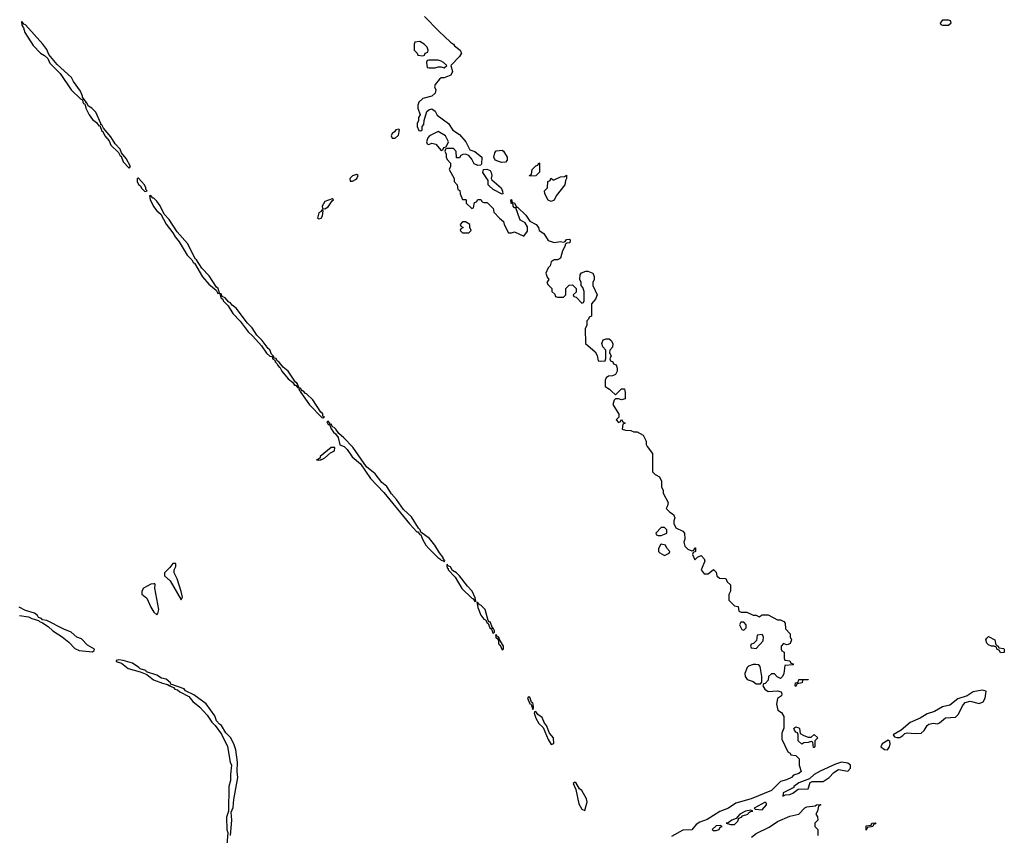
# Model space of a CAD drawing. Header units: inches. Extents: x 2701323 to 2964515, y 494916 to 722124.
# Tile 534 of 656: x 2871333 to 2877774, y 657091 to 662430. Entities that reach past the tile are written whole.
import ezdxf

# ---------------------------------------------------------------- set-up
doc = ezdxf.new("R2010")
doc.units = ezdxf.units.IN
doc.header["$MEASUREMENT"] = 0
doc.layers.add('C8675', color=7, linetype='Continuous')
doc.layers.add('C8676', color=7, linetype='Continuous')

msp = doc.modelspace()

# ---------------------------------------------------------------- linework, layer by layer
at = {"layer": 'C8675', "color": 2, "elevation": 2}
for points in [[(2873164.7, 660000), (2873170, 659992), (2873174, 659994), (2873171.3, 659990), (2873228.8, 659908.8), (2873310, 659826.8), (2873315.3, 659824.7), (2873326, 659830), (2873315.3, 659835.3), (2873315.1, 659850), (2873302, 659862), (2873250, 659942.7), (2873210, 659980.9), (2873202.9, 659982.9), (2873190, 659999.3), (2873186, 660000)], [(2875202.8, 660000), (2875230, 659974), (2875256, 660000)], [(2875292.3, 660000), (2875294, 659990), (2875292.7, 659947.3), (2875270, 659942), (2875250, 659948.7), (2875230, 659948), (2875221, 659939), (2875212, 659912), (2875251.3, 659848.7), (2875252.7, 659827.3), (2875234, 659810), (2875250, 659794), (2875262, 659798), (2875270, 659812), (2875278, 659798), (2875294, 659790), (2875278, 659782), (2875274, 659750), (2875296.4, 659743.6), (2875330, 659742), (2875350, 659732), (2875371.6, 659731.6), (2875412, 659710), (2875431.2, 659671.1), (2875431.3, 659650), (2875436.9, 659636.9), (2875472, 659590), (2875472, 659470), (2875490, 659452), (2875518, 659438), (2875531.3, 659410), (2875532, 659370), (2875542, 659350), (2875542, 659330), (2875574, 659270), (2875571.6, 659248.4), (2875562, 659230), (2875586, 659206), (2875610.7, 659190.7), (2875618, 659170), (2875612, 659150), (2875612.7, 659132.7), (2875624.7, 659104.7), (2875670, 659082), (2875682, 659070), (2875684.7, 659030), (2875678, 659010), (2875683.6, 658983.6), (2875703.6, 658963.6), (2875730, 658954), (2875742, 658958), (2875750, 658974), (2875754, 658974), (2875754, 658950), (2875738, 658942), (2875734, 658930), (2875750, 658894), (2875767.3, 658912.7), (2875790, 658922), (2875810, 658902), (2875815.3, 658884.7), (2875791.3, 658830), (2875810, 658802), (2875836.4, 658803.6), (2875871.2, 658831.1), (2875890, 658814), (2875894, 658790), (2875910, 658774), (2875951.3, 658771.3), (2875962, 658750), (2875982, 658730), (2875982, 658690), (2875972.7, 658667.3), (2875972, 658630), (2876010, 658594), (2876034, 658590), (2876038, 658558), (2876052.7, 658552.7), (2876090, 658552), (2876130, 658532), (2876150, 658532), (2876170, 658522), (2876190, 658534), (2876230, 658534), (2876290, 658502), (2876310, 658502), (2876331.6, 658491.6), (2876339.6, 658479.6), (2876343.6, 658443.6), (2876374, 658410), (2876374, 658390), (2876382, 658370), (2876372.7, 658347.3), (2876359.6, 658340.4), (2876350, 658338), (2876330, 658346), (2876314, 658330), (2876314, 658310), (2876318, 658298), (2876334, 658290), (2876334, 658250), (2876338, 658238), (2876370, 658234), (2876378, 658218), (2876392.7, 658212.7), (2876392.7, 658207.3), (2876338, 658202), (2876332, 658150), (2876322, 658130), (2876310, 658118), (2876289.1, 658129.1), (2876270, 658148), (2876250, 658148), (2876232, 658130), (2876230, 658106), (2876210, 658086), (2876198, 658082), (2876194, 658070), (2876207.1, 658047.1), (2876230, 658032), (2876290, 658038), (2876314, 658030), (2876318, 658018), (2876316, 658004), (2876290, 657986), (2876284.7, 657950), (2876292, 657910), (2876316, 657896), (2876332, 657870), (2876332.7, 657792.7), (2876319.6, 657760.4), (2876319.6, 657719.6), (2876358, 657638), (2876374, 657630), (2876378, 657618), (2876410, 657614), (2876432, 657592), (2876431, 657550), (2876444.7, 657510), (2876430, 657495.3), (2876395.3, 657484.7), (2876382, 657470), (2876350, 657454), (2876310, 657444), (2876250, 657383.7), (2876118, 657330), (2876018, 657302), (2875970, 657269.2), (2875913, 657247), (2875830, 657194), (2875782, 657178), (2875758, 657162), (2875730, 657127), (2875670, 657126), (2875596.2, 657083.8)], [(2871332, 658530), (2871390, 658522), (2871412, 658510), (2871456.9, 658496.9), (2871462, 658490), (2871482.5, 658482.5), (2871518.4, 658458.4), (2871548.8, 658428.8), (2871610.4, 658390.4), (2871654.6, 658354.6), (2871694.4, 658314.4), (2871722, 658302), (2871810, 658291.3), (2871819.3, 658300.7), (2871821.2, 658310), (2871776.1, 658336.1), (2871737.6, 658377.6), (2871707.6, 658387.6), (2871670, 658420.9), (2871620.5, 658440.5), (2871510, 658497), (2871482, 658502), (2871475.3, 658510), (2871456.5, 658516.5), (2871449.2, 658530), (2871430, 658546), (2871370, 658563.7), (2871330, 658584.5)], [(2872712.7, 657090), (2872720.9, 657190), (2872717.2, 657242.8), (2872730, 657274), (2872734.2, 657325.8), (2872759.3, 657470), (2872755.1, 657510), (2872758.4, 657570), (2872746.6, 657650), (2872733.6, 657690), (2872712.3, 657732.3), (2872682.4, 657762.4), (2872652, 657810), (2872638.9, 657818.9), (2872621.3, 657841.3), (2872610, 657873.2), (2872552.3, 657952.3), (2872471, 658011), (2872418, 658038), (2872408.7, 658050), (2872321.2, 658081.2), (2872319, 658090), (2872290, 658113), (2872260.1, 658120.1), (2872230, 658138.7), (2872162, 658162), (2872159, 658170), (2872120.7, 658180.7), (2872113.2, 658190), (2872070, 658217.6), (2872010, 658236), (2871981, 658239), (2871964.7, 658235.3), (2871964.7, 658230), (2871998, 658218), (2872043.4, 658183.4), (2872121.4, 658161.4), (2872164, 658144), (2872208.7, 658108.7), (2872266.6, 658086.6), (2872299.1, 658079.1), (2872310, 658072), (2872314, 658074), (2872312, 658070), (2872339.8, 658059.8), (2872348.5, 658048.5), (2872364.5, 658044.5), (2872381, 658030), (2872439.3, 657999.3), (2872466.2, 657966.2), (2872510.5, 657930.5), (2872558.7, 657878.7), (2872590, 657831), (2872610.9, 657810.9), (2872653.7, 657753.7), (2872692.8, 657672.8), (2872710.7, 657570), (2872719.1, 657550), (2872710.8, 657490), (2872711, 657450), (2872700.5, 657410), (2872698, 657250), (2872685.5, 657210), (2872688.1, 657128.1), (2872694, 657110), (2872688.2, 657030)], [(2876120.1, 657079.9), (2876150, 657104), (2876234.7, 657145.3), (2876290, 657182), (2876370, 657216), (2876429.3, 657230.7), (2876470, 657271.3), (2876482.7, 657277.3), (2876536.4, 657283.6), (2876546, 657290), (2876570, 657294), (2876574, 657290), (2876558, 657282), (2876551.6, 657248.4), (2876542, 657230), (2876551.6, 657211.6), (2876554, 657190), (2876534, 657170), (2876534, 657150), (2876554, 657130), (2876554, 657090)]]:
    msp.add_lwpolyline(points, dxfattribs=at)
at = {"layer": 'C8675', "color": 2}
for points, elevation in [([(2873350, 659802), (2873342, 659798), (2873350, 659781), (2873359.8, 659779.8), (2873370, 659752), (2873384.9, 659730), (2873399.3, 659719.3), (2873416.3, 659696.3), (2873427.1, 659647.1), (2873455.3, 659635.3), (2873475.6, 659615.6), (2873508.8, 659568.8), (2873563, 659523), (2873627.6, 659427.6), (2873715.6, 659335.6), (2873882, 659130), (2873930, 659078.8), (2873937.3, 659077.3), (2873950, 659061), (2873958, 659058), (2873968, 659030), (2873990, 658990.8), (2874008.8, 658968.8), (2874067.3, 658910), (2874082, 658902), (2874090, 658891.3), (2874107.1, 658887.1), (2874110, 658882), (2874114, 658890), (2874103.1, 658903.1), (2874104, 658910), (2874079.3, 658939.3), (2874049.3, 658990), (2874014.3, 659034.3), (2873956.5, 659076.5), (2873952.3, 659090), (2873941.2, 659101.2), (2873896.6, 659176.6), (2873843.6, 659223.6), (2873798, 659290), (2873765.6, 659325.6), (2873735.1, 659375.1), (2873701.7, 659401.7), (2873657.5, 659457.5), (2873602.5, 659502.5), (2873512.3, 659632.3), (2873453.6, 659693.6), (2873420.7, 659720.7), (2873401.2, 659750), (2873390, 659761.2), (2873382, 659762), (2873370, 659782), (2873360.4, 659780.4), (2873362, 659790)], 2), ([(2873395.3, 659630), (2873370, 659628.7), (2873298.8, 659570), (2873298.8, 659561.2), (2873287.5, 659552.5), (2873274, 659550), (2873290, 659547.7), (2873306, 659550), (2873306, 659554), (2873310, 659551.3), (2873330, 659563), (2873365.2, 659594.8), (2873391.2, 659608.8)], 2), ([(2875550, 659106), (2875530, 659106), (2875494, 659070), (2875498, 659058), (2875510, 659054), (2875530, 659054), (2875550, 659062), (2875566, 659070), (2875566, 659090)], 2), ([(2875530, 658998), (2875524.7, 658995.3), (2875512.7, 658967.3), (2875512, 658950), (2875519.6, 658939.6), (2875550, 658922), (2875582, 658938), (2875586, 658950), (2875566, 658970), (2875558, 658990)], 2), ([(2872355.3, 658870), (2872334, 658870), (2872315.9, 658844.1), (2872280.7, 658810), (2872281, 658790), (2872317.1, 658757.1), (2872390, 658632), (2872397.2, 658650), (2872390, 658688), (2872362.9, 658770), (2872343.7, 658810), (2872342.7, 658830), (2872355.1, 658850)], 2), ([(2874130, 658866), (2874126.4, 658853.6), (2874130, 658842), (2874136.9, 658836.9), (2874136, 658830), (2874182, 658782), (2874226.3, 658706.3), (2874290, 658642.8), (2874299.8, 658639.8), (2874310, 658622), (2874316.4, 658623.6), (2874313.2, 658646.8), (2874292.3, 658690), (2874261.2, 658721.1), (2874210, 658789), (2874190, 658808.7), (2874164, 658824), (2874150, 658848.7), (2874134.6, 658854.6)], 2), ([(2872210, 658738), (2872190, 658736), (2872143, 658710), (2872130.8, 658690), (2872131, 658670), (2872163.8, 658643.8), (2872190, 658584.7), (2872210, 658552), (2872230, 658534), (2872236.4, 658543.6), (2872242, 658570), (2872217.2, 658710), (2872218, 658730), (2872216.4, 658736.4)], 2), ([(2874323.6, 658616.4), (2874330, 658582), (2874350, 658531.3), (2874370, 658506.8), (2874381, 658501), (2874390, 658482), (2874398, 658478), (2874407.3, 658450), (2874419.8, 658439.8), (2874430, 658412), (2874439, 658421), (2874439, 658430), (2874430, 658448), (2874422, 658442), (2874426, 658450), (2874410, 658488), (2874406, 658486), (2874398, 658498), (2874378, 658570), (2874350, 658597.2), (2874340.2, 658600.2), (2874330, 658615.3)], 2), ([(2876070, 658486), (2876050, 658486), (2876042, 658470), (2876043.6, 658463.6), (2876058, 658438), (2876070, 658434), (2876086, 658450), (2876086, 658470)], 2), ([(2874450, 658406), (2874446, 658394), (2874450, 658382), (2874459.6, 658379.6), (2874465.4, 658365.4), (2874464.9, 658350), (2874470, 658338), (2874476.9, 658336.9), (2874490, 658306), (2874498, 658310), (2874497.2, 658330), (2874472.5, 658372.5), (2874470, 658386), (2874462, 658382), (2874466, 658390), (2874454, 658394)], 2), ([(2876190, 658406), (2876158, 658402), (2876152.7, 658367.3), (2876132.7, 658347.3), (2876118, 658342), (2876114, 658330), (2876118, 658318), (2876150, 658314), (2876196.4, 658363.6), (2876198, 658390)], 2), ([(2877750, 658286), (2877742, 658302), (2877726, 658310), (2877722, 658322), (2877708.7, 658328.7), (2877691.3, 658328.7), (2877670, 658339), (2877659, 658350), (2877654, 658370), (2877659, 658381), (2877670, 658392), (2877711.2, 658371.1), (2877718, 658338), (2877734, 658330), (2877738, 658318), (2877770, 658314), (2877774, 658310), (2877774, 658290), (2877770, 658288)], 2), ([(2876130, 658208.7), (2876101, 658199), (2876091.2, 658188.9), (2876076, 658150), (2876078, 658130), (2876091.2, 658111.1), (2876130, 658098), (2876150, 658082), (2876170, 658082), (2876178, 658082), (2876187.3, 658092.7), (2876188, 658130), (2876176.4, 658196.4), (2876167.3, 658207.3), (2876148.4, 658208.4)], 2), ([(2876410, 658066), (2876406, 658070), (2876408.7, 658090), (2876426, 658094), (2876430, 658112), (2876491.3, 658111.3), (2876490, 658108), (2876454, 658106), (2876451.2, 658088.9), (2876418, 658082)], 2), ([(2877630, 658040.9), (2877571.3, 658030), (2877530, 658003.7), (2877470, 657984.5), (2877417.3, 657942.7), (2877370, 657931.3), (2877318.2, 657901.8), (2877270, 657885.6), (2877222.9, 657857.1), (2877158, 657830), (2877099.9, 657780.1), (2877046, 657750), (2877056, 657736), (2877070, 657731), (2877090, 657731), (2877110, 657744), (2877122.5, 657757.5), (2877138, 657762), (2877190, 657757.3), (2877230, 657760.7), (2877250, 657777.3), (2877269.7, 657810.3), (2877281, 657819), (2877310, 657824.9), (2877338, 657822), (2877350, 657826.8), (2877390, 657860.4), (2877455.6, 657864.4), (2877475.2, 657884.8), (2877500.4, 657939.6), (2877518.9, 657961.1), (2877550, 657970.5), (2877610, 657954.4), (2877635.6, 657964.4), (2877649.6, 657990), (2877655.5, 658035.5)], 6), ([(2874662, 657998), (2874654, 657990), (2874670, 657952), (2874674, 657954), (2874682, 657942), (2874690, 657914), (2874694.6, 657925.4), (2874692.7, 657950), (2874690, 657958), (2874682, 657962), (2874670, 657995.3)], 2), ([(2874710, 657902), (2874701, 657899), (2874698, 657890), (2874710, 657858), (2874730, 657824), (2874757.3, 657797.3), (2874790, 657718), (2874810, 657686), (2874828, 657692), (2874824, 657730), (2874799, 657759), (2874779, 657810), (2874765.2, 657825.2), (2874750, 657862), (2874723.2, 657883.2)], 2), ([(2876490, 657734), (2876510, 657734), (2876530, 657752), (2876554, 657730), (2876534, 657710), (2876534, 657670), (2876530, 657666), (2876526, 657666), (2876522, 657702), (2876510, 657706), (2876490, 657698), (2876463.6, 657696.4), (2876450, 657688), (2876426, 657710), (2876426, 657750), (2876422, 657762), (2876410, 657766), (2876400.4, 657780.4), (2876398, 657790), (2876403.1, 657796.9), (2876410, 657802), (2876430, 657794), (2876434, 657790), (2876438, 657758), (2876463.6, 657743.6)], 2), ([(2877013.6, 657713.6), (2876974.8, 657690), (2876966.8, 657670), (2876990, 657654), (2877010, 657650.8), (2877023.7, 657670), (2877026.6, 657690), (2877024.7, 657704.7)], 6), ([(2876710, 657569.2), (2876670, 657556.2), (2876570, 657511.1), (2876530.5, 657490), (2876499.2, 657460.8), (2876430, 657435.1), (2876398, 657410), (2876396.1, 657403.9), (2876328, 657370), (2876326.8, 657353.2), (2876322, 657350), (2876330, 657348.8), (2876343.2, 657356.8), (2876370, 657359.3), (2876390, 657368.2), (2876426.2, 657393.8), (2876490, 657396), (2876503.6, 657436.4), (2876516.6, 657443.4), (2876590, 657443.6), (2876627.8, 657470), (2876658, 657502), (2876690, 657522), (2876750, 657511.3), (2876768.7, 657530), (2876768.7, 657550), (2876750, 657564)], 6), ([(2874970, 657438), (2874962, 657438), (2874954, 657430), (2874972, 657392), (2874990, 657298), (2875010, 657262), (2875030, 657254), (2875045.2, 657310), (2875041.2, 657330), (2875010, 657384), (2874996, 657396)], 2), ([(2876210, 657308.7), (2876138, 657270), (2876143.5, 657263.5), (2876190, 657259.1), (2876218, 657290), (2876219.3, 657299.3)], 6), ([(2876116.5, 657256.5), (2876082, 657250), (2876042.8, 657230), (2876019.1, 657200.9), (2875992, 657190), (2875967.5, 657172.5), (2875954, 657170), (2875982, 657162), (2876010, 657162.8), (2876030, 657184.7), (2876037.2, 657202.8), (2876054, 657210), (2876061.5, 657218.5), (2876097.2, 657230), (2876100.9, 657239.1), (2876113.4, 657246.6), (2876128, 657250)], 6), ([(2875916, 657156), (2875890, 657154), (2875862.8, 657130), (2875870, 657122.8), (2875890, 657123.8), (2875908.7, 657130), (2875915.5, 657144.5), (2875928, 657150)], 6), ([(2876870, 657126), (2876870, 657154), (2876902, 657158), (2876908.4, 657171.6), (2876932.7, 657172.7), (2876930, 657166), (2876918, 657162), (2876914, 657150), (2876878, 657142)], 2)]:
    msp.add_lwpolyline(points, close=True, dxfattribs=dict(at, elevation=elevation))
at = {"layer": 'C8676', "color": 2}
for points, elevation in [([(2871343.6, 662416.4), (2871346, 662394), (2871356.8, 662376.8), (2871366.4, 662346.4), (2871421.4, 662261.4), (2871470, 662210.6), (2871495.5, 662195.5), (2871516.3, 662176.3), (2871530, 662146), (2871596.7, 662076.7), (2871670, 661970.8), (2871730, 661911.3), (2871744.7, 661904.7), (2871744.9, 661890), (2871750, 661881), (2871758.8, 661878.8), (2871765.5, 661850), (2871787.8, 661807.7), (2871810, 661777.3), (2871836.3, 661756.3), (2871850, 661736), (2871856.9, 661736.9), (2871870, 661701), (2871877.3, 661697.3), (2871888.9, 661668.9), (2871917.1, 661637.1), (2871929, 661609), (2871979.9, 661559.9), (2871990, 661538), (2871996, 661536), (2872010, 661498.8), (2872050, 661458), (2872057.2, 661470), (2872030, 661521.2), (2871999, 661559), (2871990, 661582), (2871958.4, 661618.4), (2871930, 661664), (2871880.1, 661720.1), (2871870, 661742), (2871863.1, 661743.1), (2871864, 661750), (2871830, 661824), (2871805.2, 661850), (2871783.7, 661863.7), (2871770, 661888), (2871766, 661886), (2871768, 661890), (2871743.1, 661923.1), (2871744, 661930), (2871730, 661962), (2871684.4, 662024.4), (2871671.1, 662051.1), (2871577, 662137), (2871522.5, 662202.5), (2871510, 662234), (2871484.5, 662270), (2871370, 662397.2), (2871360.2, 662400.2), (2871350, 662415.3)], 2), ([(2877410, 662426), (2877370, 662426), (2877354, 662410), (2877358, 662398), (2877370, 662394), (2877410, 662394), (2877426, 662410), (2877422, 662422)], 6), ([(2873950, 662288), (2873918, 662282), (2873914, 662270), (2873914, 662230), (2873934, 662210), (2873938, 662198), (2873970, 662194), (2873982, 662198), (2873986, 662210), (2874002, 662218), (2874006, 662230), (2873998, 662250), (2873978, 662270)], 2), ([(2874070, 662166), (2874010, 662166), (2873998, 662162), (2873994, 662150), (2873998, 662118), (2874010, 662114), (2874050, 662114), (2874070, 662122), (2874090, 662122), (2874110, 662114), (2874126, 662130), (2874106, 662150), (2874090, 662158)], 2), ([(2873814, 661714), (2873794, 661710), (2873784.7, 661695.3), (2873770, 661686), (2873762, 661670), (2873770, 661654), (2873790, 661654), (2873810, 661674), (2873818, 661710)], 2), ([(2874070, 661698), (2874014, 661670), (2874003.6, 661656.4), (2873994, 661630), (2873998, 661618), (2874010, 661614), (2874030, 661622), (2874056, 661616), (2874090, 661574), (2874102, 661578), (2874107.3, 661592.7), (2874122, 661598), (2874138, 661630), (2874118, 661670)], 2), ([(2874485.4, 661494.6), (2874442.7, 661510), (2874435.1, 661530), (2874441.5, 661558.5), (2874449.3, 661570.7), (2874490, 661576), (2874498, 661570), (2874522, 661530), (2874522, 661510), (2874510, 661498)], 2), ([(2874490, 661288.7), (2874430, 661318), (2874403.1, 661343.1), (2874398, 661350), (2874396.4, 661376.4), (2874362, 661430), (2874366, 661450), (2874389, 661451), (2874410, 661442.8), (2874417.1, 661430), (2874420.7, 661410), (2874418, 661390), (2874422, 661382), (2874482, 661330), (2874492, 661308), (2874494, 661290)], 2), ([(2874670, 661406), (2874668, 661410), (2874682, 661418), (2874686, 661450), (2874710, 661474), (2874722, 661478), (2874730, 661494), (2874734, 661490), (2874732.7, 661432.7), (2874710, 661408)], 2), ([(2872110, 661393.2), (2872106.8, 661393.2), (2872102, 661390), (2872102, 661370), (2872110, 661351.3), (2872122.5, 661342.5), (2872130, 661327.3), (2872150, 661306.8), (2872155.3, 661304.7), (2872166, 661310), (2872158, 661318), (2872158, 661330), (2872150, 661348.7)], 2), ([(2873536.4, 661416.4), (2873510, 661408), (2873492, 661390), (2873494, 661374), (2873510, 661372), (2873530, 661384.7), (2873538, 661390), (2873546, 661410)], 2), ([(2874810, 661239.3), (2874790, 661248.7), (2874768.7, 661290), (2874766, 661310), (2874786, 661330), (2874788.4, 661371.6), (2874802, 661378), (2874808.4, 661391.6), (2874822, 661382), (2874830, 661382), (2874870, 661402), (2874896.4, 661403.6), (2874910, 661412), (2874910.7, 661390.7), (2874903.5, 661376.5), (2874899.1, 661350), (2874842, 661278), (2874830, 661249.2)], 2), ([(2872190, 661279), (2872182, 661278), (2872186.8, 661253.2), (2872207.9, 661207.9), (2872230, 661179.1), (2872256.8, 661156.8), (2872290, 661091), (2872335.5, 661035.5), (2872348.8, 661008.9), (2872375.2, 660975.2), (2872429, 660889), (2872459, 660859), (2872470, 660838.8), (2872476.3, 660836.3), (2872527.9, 660747.9), (2872570, 660699.1), (2872619.1, 660659.1), (2872630, 660638), (2872639, 660641), (2872632, 660670), (2872620.1, 660680.1), (2872572.2, 660752.3), (2872524.5, 660804.5), (2872490, 660857.2), (2872482.5, 660862.5), (2872430, 660965.2), (2872362, 661042), (2872310, 661121.2), (2872277, 661157), (2872252.5, 661212.5), (2872230, 661242.7), (2872210, 661261.2), (2872202.7, 661262.7)], 2), ([(2873378, 661258), (2873330, 661239), (2873312, 661210), (2873314, 661194), (2873330, 661192), (2873350, 661204.7), (2873376.4, 661243.6), (2873386, 661250)], 2), ([(2873310, 661186), (2873304.7, 661175.3), (2873290, 661166), (2873282, 661130), (2873290, 661126), (2873306, 661130), (2873314, 661146), (2873318, 661178)], 2), ([(2874250, 661106), (2874230, 661106), (2874214, 661090), (2874218, 661078), (2874234, 661070), (2874218, 661062), (2874214, 661050), (2874230, 661034), (2874270, 661034), (2874286, 661050), (2874278, 661070), (2874278, 661090)], 2), ([(2872642, 660638), (2872648, 660610), (2872661, 660601), (2872664.9, 660590), (2872697.5, 660557.5), (2872727.8, 660507.8), (2872776.1, 660456.1), (2872827.8, 660387.7), (2872859, 660359), (2872914.4, 660294.4), (2872947.5, 660247.5), (2872970, 660227.7), (2872985.4, 660225.4), (2872987.7, 660210), (2873002, 660202), (2873004, 660190), (2873018, 660178), (2873018.8, 660170), (2873030, 660156), (2873035.3, 660155.3), (2873048.7, 660128.7), (2873090, 660078.8), (2873116.8, 660056.8), (2873130, 660038.8), (2873138.8, 660038.8), (2873150, 660022), (2873158, 660022), (2873150, 660046), (2873146, 660046), (2873148.7, 660050), (2873138, 660058), (2873090, 660129), (2873056.6, 660156.6), (2873030, 660188.7), (2873016.5, 660196.5), (2873010, 660212.7), (2872995.3, 660215.3), (2872995.3, 660224.7), (2872980.9, 660240.9), (2872969, 660270), (2872957.6, 660277.6), (2872918, 660330), (2872884.1, 660364.1), (2872853.6, 660413.6), (2872823.9, 660443.9), (2872750, 660540.9), (2872722, 660562), (2872710, 660578), (2872701.2, 660581.2), (2872677.2, 660610), (2872658, 660618), (2872650, 660635.3)], 2)]:
    msp.add_lwpolyline(points, close=True, dxfattribs=dict(at, elevation=elevation))
at = {"layer": 'C8676', "color": 2, "elevation": 2}
for points in [[(2873982, 662450), (2874075.3, 662355.3), (2874150, 662282), (2874170.7, 662270.7), (2874178, 662258), (2874214, 662230), (2874219.6, 662219.6), (2874222, 662210), (2874210.6, 662189.4), (2874154, 662130), (2874164.7, 662090), (2874153.7, 662066.3), (2874110, 662048.7), (2874090, 662048.7), (2874079.8, 662040.2), (2874050, 662006), (2874046.8, 661990), (2874054.8, 661970), (2874050.5, 661949.5), (2874030, 661929.3), (2873970, 661914), (2873944.7, 661890), (2873938, 661870), (2873938, 661850), (2873952, 661808), (2873942, 661790), (2873942, 661770), (2873934, 661750), (2873934, 661730), (2873944.7, 661704.7), (2873958, 661702), (2873966, 661710), (2873966, 661730), (2873976.4, 661743.6), (2873978, 661770), (2873995.3, 661830), (2874010, 661841), (2874030, 661846), (2874050.5, 661830.5), (2874064.5, 661804.5), (2874138.8, 661750), (2874166.8, 661706.8), (2874210, 661678.8), (2874250.8, 661630), (2874278, 661578), (2874310, 661566.8), (2874355.5, 661530), (2874354.4, 661485.6), (2874350, 661478), (2874330, 661475.3), (2874306.6, 661486.6), (2874290, 661518), (2874270, 661542), (2874250, 661548.7), (2874231.6, 661548.4), (2874219.6, 661540.4), (2874210, 661526), (2874190, 661526), (2874187.3, 661567.3), (2874170, 661586), (2874130, 661586), (2874118, 661582), (2874114, 661570), (2874122, 661550), (2874122, 661530), (2874130, 661514), (2874152, 661490), (2874151.6, 661468.4), (2874142, 661450), (2874174, 661390), (2874174, 661370), (2874194, 661350), (2874198, 661318), (2874212.7, 661312.7), (2874214, 661290), (2874230, 661254), (2874250, 661254), (2874254, 661250), (2874254, 661230), (2874290, 661194), (2874302, 661198), (2874307.3, 661232.7), (2874322, 661238), (2874330, 661254), (2874350, 661252), (2874358, 661238), (2874370, 661234), (2874390, 661234), (2874430, 661194), (2874434, 661170), (2874472, 661130), (2874498, 661110), (2874502, 661090), (2874530, 661034), (2874550, 661034), (2874570, 661042), (2874630, 661014), (2874655.3, 661044.7), (2874654.6, 661074.6), (2874640.4, 661100.4), (2874610, 661118), (2874605.2, 661125.2), (2874578, 661198), (2874570, 661198), (2874562, 661210), (2874562, 661222), (2874548.7, 661230), (2874546, 661250), (2874550, 661252), (2874554, 661234), (2874570, 661232), (2874582, 661202), (2874590, 661202), (2874644.7, 661150), (2874670.7, 661110.7), (2874710.8, 661090), (2874726, 661070), (2874730.9, 661050.9), (2874762, 661030), (2874790, 660984.7), (2874830, 660971.3), (2874870, 660978), (2874890, 660974), (2874902, 660978), (2874910, 660992), (2874930, 660994), (2874934, 660990), (2874932, 660970), (2874912, 660968), (2874902, 660958), (2874902, 660950), (2874882.8, 660917.2), (2874871.2, 660868.9), (2874850, 660858), (2874830, 660858), (2874810, 660846), (2874802, 660818), (2874790, 660806), (2874774, 660770), (2874783.6, 660743.6), (2874794, 660730), (2874782, 660710), (2874790, 660694), (2874814, 660670), (2874814, 660650), (2874832.7, 660632.7), (2874838, 660618), (2874850, 660614), (2874890, 660614), (2874906, 660630), (2874906, 660670), (2874927.3, 660692.7), (2874950, 660694), (2874974, 660670), (2874972.7, 660647.3), (2874954, 660630), (2874958, 660618), (2874972.7, 660612.7), (2875010, 660574), (2875022, 660578), (2875026, 660590), (2875026, 660650), (2875016.4, 660676.4), (2875006, 660690), (2875006, 660710), (2874998, 660730), (2875000.4, 660759.6), (2875007.3, 660772.7), (2875036.4, 660783.6), (2875050, 660784.7), (2875082, 660770), (2875092, 660750), (2875092, 660730), (2875082, 660710), (2875082, 660690), (2875111.3, 660630), (2875099.8, 660600.2), (2875074, 660570), (2875074, 660490), (2875058, 660482), (2875054, 660470), (2875042, 660458), (2875042, 660430), (2875032.7, 660407.3), (2875034, 660310), (2875096.9, 660256.9), (2875111.6, 660231.6), (2875118, 660198), (2875130, 660194), (2875162, 660198), (2875167.3, 660212.7), (2875167.3, 660267.3), (2875148.4, 660288.4), (2875142, 660310), (2875150, 660334), (2875170, 660342), (2875190, 660342), (2875202, 660330), (2875212, 660310), (2875210, 660286), (2875192.7, 660267.3), (2875192, 660250), (2875202, 660230), (2875194, 660210), (2875198, 660198), (2875214, 660190), (2875218, 660178), (2875234, 660170), (2875242, 660150), (2875242, 660130), (2875230, 660108), (2875210, 660098), (2875183.6, 660096.4), (2875170, 660086), (2875162, 660070), (2875162, 660030), (2875191.2, 660011.1), (2875202.8, 660000)], [(2873186, 660000), (2873180.9, 660000.9), (2873170, 660019), (2873161, 660019), (2873158, 660010), (2873164.7, 660000)], [(2875256, 660000), (2875270, 660014), (2875290, 660014), (2875292.3, 660000)]]:
    msp.add_lwpolyline(points, dxfattribs=at)

doc.saveas('drawing.dxf')
